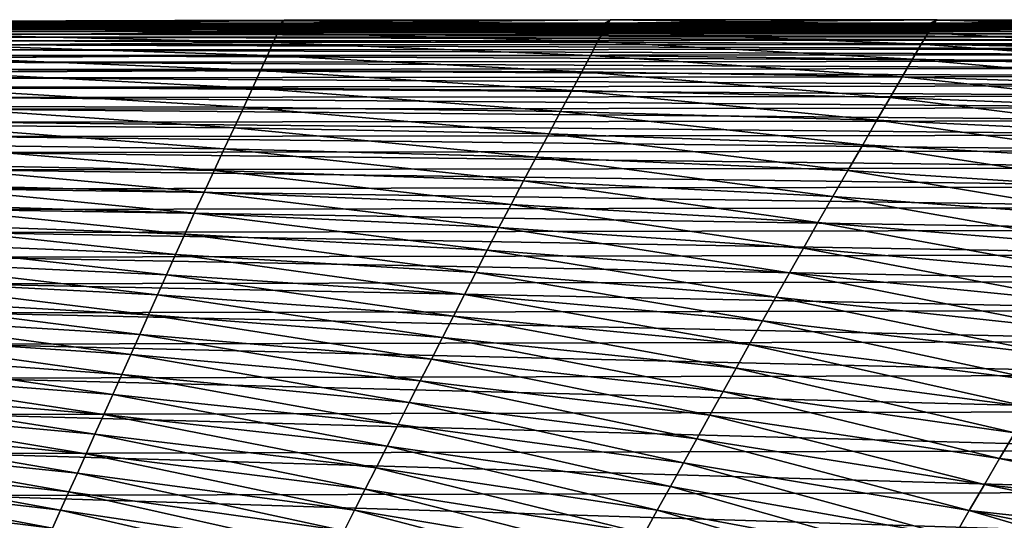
# Model space of a CAD drawing. Header units: metres. Extents: x -105 to 105, y -68 to 103.
# Tile 297 of 416: x 5.59 to 9.62, y 66.05 to 68.1. Entities that reach past the tile are written whole.
import ezdxf

# ---------------------------------------------------------------- set-up
doc = ezdxf.new("R2010")
doc.units = ezdxf.units.M
doc.layers.add('solid_FIT-BATH-150_SW0001_01', color=7, linetype='CONTINUOUS')

msp = doc.modelspace()

# ---------------------------------------------------------------- linework, layer by layer
at = {"layer": 'solid_FIT-BATH-150_SW0001_01'}
for points in [[(6.663158, 68.079361, 15.545784), (5.331263, 68.089264, 15.413038), (5.324343, 68.069984, 15.525392)], [(5.906014, 68.086792, 15.184757), (5.324774, 68.086784, 15.183497), (5.33412, 68.095367, 15.298593)], [(10.670663, 68.086327, 13.137408), (5.324774, 68.086784, 15.183497), (5.906014, 68.086792, 15.184757)], [(10.670663, 68.086327, 13.137408), (5.332665, 68.086258, 13.117993), (5.324774, 68.086784, 15.183497)], [(6.671658, 68.09639, 15.426702), (5.33412, 68.095367, 15.298593), (5.331263, 68.089264, 15.413038)], [(6.663158, 68.079361, 15.545784), (6.671658, 68.09639, 15.426702), (5.331263, 68.089264, 15.413038)], [(10.670663, 68.086327, 13.137408), (10.670663, 68.085388, 11.164954), (5.332665, 68.086258, 13.117993)], [(10.670663, 68.085388, 11.164954), (5.332665, 68.085274, 11.131305), (5.332665, 68.086258, 13.117993)], [(10.670663, 68.085388, 11.164954), (10.670663, 68.083862, 9.269506), (5.332665, 68.085274, 11.131305)], [(10.670663, 68.083862, 9.269506), (5.332665, 68.083679, 9.222831), (5.332665, 68.085274, 11.131305)], [(6.674538, 68.099289, 15.305843), (5.906014, 68.086792, 15.184757), (5.33412, 68.095367, 15.298593)], [(6.671658, 68.09639, 15.426702), (6.674538, 68.099289, 15.305843), (5.33412, 68.095367, 15.298593)], [(6.674538, 68.099289, 15.305843), (6.661007, 68.086792, 15.186253), (5.906014, 68.086792, 15.184757)], [(10.670663, 68.086327, 13.137408), (5.906014, 68.086792, 15.184757), (6.661007, 68.086792, 15.186253)], [(8.010427, 68.101517, 15.312092), (6.661007, 68.086792, 15.186253), (6.674538, 68.099289, 15.305843)], [(8.010427, 68.101517, 15.312092), (7.984465, 68.0868, 15.188035), (6.661007, 68.086792, 15.186253)], [(10.670663, 68.086327, 13.137408), (6.661007, 68.086792, 15.186253), (7.984465, 68.0868, 15.188035)], [(7.997085, 68.083954, 15.564874), (6.671658, 68.09639, 15.426702), (6.663158, 68.079361, 15.545784)], [(8.007341, 68.100288, 15.439238), (6.674538, 68.099289, 15.305843), (6.671658, 68.09639, 15.426702)], [(7.997085, 68.083954, 15.564874), (8.007341, 68.100288, 15.439238), (6.671658, 68.09639, 15.426702)], [(8.007341, 68.100288, 15.439238), (8.010427, 68.101517, 15.312092), (6.674538, 68.099289, 15.305843)], [(9.345551, 68.101257, 15.317725), (7.984465, 68.0868, 15.188035), (8.010427, 68.101517, 15.312092)], [(9.345551, 68.101257, 15.317725), (9.317071, 68.086807, 15.188694), (7.984465, 68.0868, 15.188035)], [(10.670663, 68.086327, 13.137408), (7.984465, 68.0868, 15.188035), (9.317071, 68.086807, 15.188694)], [(9.329141, 68.081169, 15.582112), (8.007341, 68.100288, 15.439238), (7.997085, 68.083954, 15.564874)], [(9.341656, 68.099243, 15.450604), (8.010427, 68.101517, 15.312092), (8.007341, 68.100288, 15.439238)], [(9.329141, 68.081169, 15.582112), (9.341656, 68.099243, 15.450604), (8.007341, 68.100288, 15.439238)], [(9.341656, 68.099243, 15.450604), (9.345551, 68.101257, 15.317725), (8.010427, 68.101517, 15.312092)], [(10.675468, 68.097778, 15.322427), (9.317071, 68.086807, 15.188694), (9.345551, 68.101257, 15.317725)], [(10.675468, 68.097778, 15.322427), (10.654577, 68.086815, 15.18854), (9.317071, 68.086807, 15.188694)], [(10.670663, 68.086327, 13.137408), (9.317071, 68.086807, 15.188694), (10.654577, 68.086815, 15.18854)], [(10.654453, 68.068588, 15.596248), (9.341656, 68.099243, 15.450604), (9.329141, 68.081169, 15.582112)], [(10.669885, 68.09166, 15.460055), (9.345551, 68.101257, 15.317725), (9.341656, 68.099243, 15.450604)], [(10.654453, 68.068588, 15.596248), (10.669885, 68.09166, 15.460055), (9.341656, 68.099243, 15.450604)], [(10.669885, 68.09166, 15.460055), (10.675468, 68.097778, 15.322427), (9.345551, 68.101257, 15.317725)], [(6.649348, 68.049431, 15.660628), (5.324343, 68.069984, 15.525392), (5.313575, 68.038864, 15.633812)], [(6.630461, 68.00769, 15.768199), (6.649348, 68.049431, 15.660628), (5.313575, 68.038864, 15.633812)], [(6.649348, 68.049431, 15.660628), (6.663158, 68.079361, 15.545784), (5.324343, 68.069984, 15.525392)], [(10.670663, 68.083862, 9.269506), (10.670663, 68.081619, 7.449543), (5.332665, 68.083679, 9.222831)], [(10.670663, 68.081619, 7.449543), (5.332665, 68.081345, 7.390998), (5.332665, 68.083679, 9.222831)], [(10.670663, 68.081619, 7.449543), (10.670663, 68.078506, 5.703538), (5.332665, 68.081345, 7.390998)], [(10.670663, 68.078506, 5.703538), (5.332665, 68.07811, 5.634236), (5.332665, 68.081345, 7.390998)], [(10.670663, 68.078506, 5.703538), (10.670663, 68.074387, 4.029967), (5.332665, 68.07811, 5.634236)], [(10.670663, 68.074387, 4.029967), (5.332665, 68.073853, 3.950972), (5.332665, 68.07811, 5.634236)], [(10.670663, 68.074387, 4.029967), (10.670663, 68.069107, 2.427284), (5.332665, 68.073853, 3.950972)], [(10.670663, 68.069107, 2.427284), (5.332665, 68.068398, 2.339612), (5.332665, 68.073853, 3.950972)], [(10.670663, 68.069107, 2.427284), (10.670663, 68.062447, 0.893867), (5.332665, 68.068398, 2.339612)], [(10.670663, 68.062447, 0.893867), (5.332665, 68.061531, 0.798487), (5.332665, 68.068398, 2.339612)], [(10.670663, 68.062447, 0.893867), (10.670663, 68.054176, -0.571922), (5.332665, 68.061531, 0.798487)], [(10.670663, 68.054176, -0.571922), (5.332665, 68.053024, -0.674084), (5.332665, 68.061531, 0.798487)], [(10.670663, 68.054176, -0.571922), (10.670663, 68.044067, -1.971725), (5.332665, 68.053024, -0.674084)], [(10.670663, 68.044067, -1.971725), (5.332665, 68.042648, -2.079784), (5.332665, 68.053024, -0.674084)], [(7.956576, 68.0103, 15.79858), (6.649348, 68.049431, 15.660628), (6.630461, 68.00769, 15.768199)], [(7.980056, 68.053635, 15.685905), (6.663158, 68.079361, 15.545784), (6.649348, 68.049431, 15.660628)], [(7.956576, 68.0103, 15.79858), (7.980056, 68.053635, 15.685905), (6.649348, 68.049431, 15.660628)], [(7.980056, 68.053635, 15.685905), (7.997085, 68.083954, 15.564874), (6.663158, 68.079361, 15.545784)], [(9.280146, 68.000877, 15.825524), (7.980056, 68.053635, 15.685905), (7.956576, 68.0103, 15.79858)], [(9.308498, 68.04808, 15.70853), (7.997085, 68.083954, 15.564874), (7.980056, 68.053635, 15.685905)], [(9.280146, 68.000877, 15.825524), (9.308498, 68.04808, 15.70853), (7.980056, 68.053635, 15.685905)], [(9.308498, 68.04808, 15.70853), (9.329141, 68.081169, 15.582112), (7.997085, 68.083954, 15.564874)], [(10.596291, 67.975563, 15.846744), (9.308498, 68.04808, 15.70853), (9.280146, 68.000877, 15.825524)], [(10.629747, 68.029579, 15.726713), (9.329141, 68.081169, 15.582112), (9.308498, 68.04808, 15.70853)], [(10.596291, 67.975563, 15.846744), (10.629747, 68.029579, 15.726713), (9.308498, 68.04808, 15.70853)], [(10.629747, 68.029579, 15.726713), (10.654453, 68.068588, 15.596248), (9.329141, 68.081169, 15.582112)], [(6.630461, 68.00769, 15.768199), (5.313575, 68.038864, 15.633812), (5.299119, 67.997139, 15.736023)], [(6.606725, 67.955193, 15.865434), (6.630461, 68.00769, 15.768199), (5.299119, 67.997139, 15.736023)], [(10.670663, 68.044067, -1.971725), (10.670663, 68.031883, -3.307178), (5.332665, 68.042648, -2.079784)], [(10.670663, 68.031883, -3.307178), (5.332665, 68.030174, -3.420296), (5.332665, 68.042648, -2.079784)], [(10.670663, 68.031883, -3.307178), (10.670663, 68.017387, -4.579923), (5.332665, 68.030174, -3.420296)], [(10.670663, 68.017387, -4.579923), (5.332665, 68.015373, -4.697303), (5.332665, 68.030174, -3.420296)], [(10.670663, 68.017387, -4.579923), (10.670663, 68.000366, -5.791598), (5.332665, 68.015373, -4.697303)], [(10.670663, 68.000366, -5.791598), (5.332665, 67.998016, -5.912486), (5.332665, 68.015373, -4.697303)], [(7.926961, 67.95491, 15.899099), (6.630461, 68.00769, 15.768199), (6.606725, 67.955193, 15.865434)], [(7.926961, 67.95491, 15.899099), (7.956576, 68.0103, 15.79858), (6.630461, 68.00769, 15.768199)], [(9.244497, 67.94046, 15.928704), (7.956576, 68.0103, 15.79858), (7.926961, 67.95491, 15.899099)], [(9.244497, 67.94046, 15.928704), (9.280146, 68.000877, 15.825524), (7.956576, 68.0103, 15.79858)], [(6.606725, 67.955193, 15.865434), (5.299119, 67.997139, 15.736023), (5.281131, 67.945992, 15.829759)], [(10.670663, 68.000366, -5.791598), (10.670663, 67.980568, -6.943842), (5.332665, 67.998016, -5.912486)], [(10.670663, 67.980568, -6.943842), (5.332665, 67.977875, -7.067529), (5.332665, 67.998016, -5.912486)], [(10.670663, 67.980568, -6.943842), (10.670663, 67.957779, -8.038295), (5.332665, 67.977875, -7.067529)], [(10.670663, 67.957779, -8.038295), (5.332665, 67.95472, -8.164114), (5.332665, 67.977875, -7.067529)], [(10.554605, 67.907455, 15.95159), (9.280146, 68.000877, 15.825524), (9.244497, 67.94046, 15.928704)], [(10.554605, 67.907455, 15.95159), (10.596291, 67.975563, 15.846744), (9.280146, 68.000877, 15.825524)], [(6.578375, 67.892853, 15.949334), (5.281131, 67.945992, 15.829759), (5.259768, 67.886421, 15.912962)], [(6.578375, 67.892853, 15.949334), (6.606725, 67.955193, 15.865434), (5.281131, 67.945992, 15.829759)], [(10.670663, 67.957779, -8.038295), (10.670663, 67.931709, -9.076602), (5.332665, 67.95472, -8.164114)], [(10.670663, 67.931709, -9.076602), (5.332665, 67.928261, -9.203928), (5.332665, 67.95472, -8.164114)], [(10.670663, 67.931709, -9.076602), (10.670663, 67.902023, -10.060416), (5.332665, 67.928261, -9.203928)], [(10.670663, 67.902023, -10.060416), (5.332665, 67.898178, -10.188662), (5.332665, 67.928261, -9.203928)], [(7.891531, 67.888321, 15.983613), (6.606725, 67.955193, 15.865434), (6.578375, 67.892853, 15.949334)], [(7.891531, 67.888321, 15.983613), (7.926961, 67.95491, 15.899099), (6.606725, 67.955193, 15.865434)], [(9.201968, 67.867699, 16.013561), (7.926961, 67.95491, 15.899099), (7.891531, 67.888321, 15.983613)], [(9.201968, 67.867699, 16.013561), (9.244497, 67.94046, 15.928704), (7.926961, 67.95491, 15.899099)], [(10.505213, 67.826172, 16.036396), (9.244497, 67.94046, 15.928704), (9.201968, 67.867699, 16.013561)], [(10.505213, 67.826172, 16.036396), (10.554605, 67.907455, 15.95159), (9.244497, 67.94046, 15.928704)], [(6.545688, 67.821625, 16.017336), (5.259768, 67.886421, 15.912962), (5.235223, 67.81942, 15.983961)], [(6.545688, 67.821625, 16.017336), (6.578375, 67.892853, 15.949334), (5.259768, 67.886421, 15.912962)], [(10.670663, 67.902023, -10.060416), (10.670663, 67.868401, -10.991388), (5.332665, 67.898178, -10.188662)], [(10.670663, 67.868401, -10.991388), (5.332665, 67.864136, -11.120005), (5.332665, 67.898178, -10.188662)], [(7.850657, 67.811462, 16.04874), (6.578375, 67.892853, 15.949334), (6.545688, 67.821625, 16.017336)], [(7.850657, 67.811462, 16.04874), (7.891531, 67.888321, 15.983613), (6.578375, 67.892853, 15.949334)], [(9.153034, 67.783516, 16.076092), (7.891531, 67.888321, 15.983613), (7.850657, 67.811462, 16.04874)], [(9.153034, 67.783516, 16.076092), (9.201968, 67.867699, 16.013561), (7.891531, 67.888321, 15.983613)], [(10.670663, 67.868401, -10.991388), (10.670663, 67.830498, -11.871172), (5.332665, 67.864136, -11.120005)], [(10.670663, 67.830498, -11.871172), (5.332665, 67.825806, -11.999646), (5.332665, 67.864136, -11.120005)], [(10.448697, 67.732727, 16.096836), (9.201968, 67.867699, 16.013561), (9.153034, 67.783516, 16.076092)], [(10.448697, 67.732727, 16.096836), (10.505213, 67.826172, 16.036396), (9.201968, 67.867699, 16.013561)], [(6.509378, 67.743141, 16.070793), (5.235223, 67.81942, 15.983961), (5.208005, 67.746445, 16.043901)], [(6.509378, 67.743141, 16.070793), (6.545688, 67.821625, 16.017336), (5.235223, 67.81942, 15.983961)], [(10.670663, 67.830498, -11.871172), (10.670663, 67.787979, -12.701419), (5.332665, 67.825806, -11.999646)], [(10.670663, 67.787979, -12.701419), (5.332665, 67.782852, -12.829279), (5.332665, 67.825806, -11.999646)], [(7.805248, 67.72612, 16.096006), (6.545688, 67.821625, 16.017336), (6.509378, 67.743141, 16.070793)], [(7.805248, 67.72612, 16.096006), (7.850657, 67.811462, 16.04874), (6.545688, 67.821625, 16.017336)], [(9.098778, 67.68985, 16.117975), (7.850657, 67.811462, 16.04874), (7.805248, 67.72612, 16.096006)], [(9.098778, 67.68985, 16.117975), (9.153034, 67.783516, 16.076092), (7.850657, 67.811462, 16.04874)], [(10.670663, 67.787979, -12.701419), (10.670663, 67.740532, -13.483783), (5.332665, 67.782852, -12.829279)], [(10.670663, 67.740532, -13.483783), (5.332665, 67.734955, -13.610591), (5.332665, 67.782852, -12.829279)], [(10.386275, 67.629158, 16.134726), (9.153034, 67.783516, 16.076092), (9.098778, 67.68985, 16.117975)], [(10.386275, 67.629158, 16.134726), (10.448697, 67.732727, 16.096836), (9.153034, 67.783516, 16.076092)], [(6.4704, 67.659409, 16.113234), (5.208005, 67.746445, 16.043901), (5.178798, 67.669258, 16.095467)], [(6.4704, 67.659409, 16.113234), (6.509378, 67.743141, 16.070793), (5.208005, 67.746445, 16.043901)], [(10.670663, 67.740532, -13.483783), (10.670663, 67.687798, -14.219913), (5.332665, 67.734955, -13.610591)], [(10.670663, 67.687798, -14.219913), (5.332665, 67.68177, -14.345274), (5.332665, 67.734955, -13.610591)], [(7.756521, 67.634583, 16.129757), (6.509378, 67.743141, 16.070793), (6.4704, 67.659409, 16.113234)], [(7.756521, 67.634583, 16.129757), (7.805248, 67.72612, 16.096006), (6.509378, 67.743141, 16.070793)], [(9.04064, 67.589218, 16.144262), (7.805248, 67.72612, 16.096006), (7.756521, 67.634583, 16.129757)], [(9.04064, 67.589218, 16.144262), (9.098778, 67.68985, 16.117975), (7.805248, 67.72612, 16.096006)], [(10.670663, 67.687798, -14.219913), (10.670663, 67.629463, -14.911466), (5.332665, 67.68177, -14.345274)], [(10.319555, 67.518166, 16.15564), (9.098778, 67.68985, 16.117975), (9.04064, 67.589218, 16.144262)], [(10.319555, 67.518166, 16.15564), (10.386275, 67.629158, 16.134726), (9.098778, 67.68985, 16.117975)], [(6.429721, 67.572403, 16.148216), (5.178798, 67.669258, 16.095467), (5.148296, 67.589508, 16.141348)], [(6.429721, 67.572403, 16.148216), (6.4704, 67.659409, 16.113234), (5.178798, 67.669258, 16.095467)], [(10.670663, 67.629463, -14.911466), (5.332665, 67.622978, -15.035018), (5.332665, 67.68177, -14.345274)], [(7.705705, 67.539101, 16.154387), (6.4704, 67.659409, 16.113234), (6.429721, 67.572403, 16.148216)], [(7.705705, 67.539101, 16.154387), (7.756521, 67.634583, 16.129757), (6.4704, 67.659409, 16.113234)], [(10.670663, 67.629463, -14.911466), (10.670663, 67.56517, -15.56008), (5.332665, 67.622978, -15.035018)], [(10.670663, 67.56517, -15.56008), (5.332665, 67.558235, -15.681498), (5.332665, 67.622978, -15.035018)], [(8.980078, 67.484138, 16.160076), (7.756521, 67.634583, 16.129757), (7.705705, 67.539101, 16.154387)], [(8.980078, 67.484138, 16.160076), (9.04064, 67.589218, 16.144262), (7.756521, 67.634583, 16.129757)], [(6.388355, 67.483902, 16.17934), (5.148296, 67.589508, 16.141348), (5.117227, 67.508545, 16.184193)], [(6.388355, 67.483902, 16.17934), (6.429721, 67.572403, 16.148216), (5.148296, 67.589508, 16.141348)], [(10.670663, 67.56517, -15.56008), (10.670663, 67.494507, -16.167341), (5.332665, 67.558235, -15.681498)], [(7.65408, 67.441864, 16.174385), (6.429721, 67.572403, 16.148216), (6.388355, 67.483902, 16.17934)], [(7.65408, 67.441864, 16.174385), (7.705705, 67.539101, 16.154387), (6.429721, 67.572403, 16.148216)], [(10.250157, 67.402458, 16.165232), (9.04064, 67.589218, 16.144262), (8.980078, 67.484138, 16.160076)], [(10.250157, 67.402458, 16.165232), (10.319555, 67.518166, 16.15564), (9.04064, 67.589218, 16.144262)], [(10.670663, 67.494507, -16.167341), (5.332665, 67.487099, -16.286329), (5.332665, 67.558235, -15.681498)], [(8.918591, 67.377121, 16.17065), (7.705705, 67.539101, 16.154387), (7.65408, 67.441864, 16.174385)], [(8.918591, 67.377121, 16.17065), (8.980078, 67.484138, 16.160076), (7.705705, 67.539101, 16.154387)], [(6.347322, 67.395622, 16.210203), (5.117227, 67.508545, 16.184193), (5.086329, 67.427635, 16.226637)], [(6.347322, 67.395622, 16.210203), (6.388355, 67.483902, 16.17934), (5.117227, 67.508545, 16.184193)], [(10.670663, 67.494507, -16.167341), (10.670663, 67.417015, -16.734821), (5.332665, 67.487099, -16.286329)], [(10.670663, 67.417015, -16.734821), (5.332665, 67.409126, -16.85111), (5.332665, 67.487099, -16.286329)], [(7.602933, 67.345024, 16.194262), (6.388355, 67.483902, 16.17934), (6.347322, 67.395622, 16.210203)], [(7.602933, 67.345024, 16.194262), (7.65408, 67.441864, 16.174385), (6.388355, 67.483902, 16.17934)], [(10.179729, 67.28476, 16.169239), (8.980078, 67.484138, 16.160076), (8.918591, 67.377121, 16.17065)], [(10.179729, 67.28476, 16.169239), (10.250157, 67.402458, 16.165232), (8.980078, 67.484138, 16.160076)], [(8.857687, 67.270668, 16.181248), (7.65408, 67.441864, 16.174385), (7.602933, 67.345024, 16.194262)], [(8.857687, 67.270668, 16.181248), (8.918591, 67.377121, 16.17065), (7.65408, 67.441864, 16.174385)], [(6.307417, 67.308937, 16.243702), (5.086329, 67.427635, 16.226637), (5.056173, 67.347801, 16.270805)], [(6.307417, 67.308937, 16.243702), (6.347322, 67.395622, 16.210203), (5.086329, 67.427635, 16.226637)], [(10.670663, 67.417015, -16.734821), (10.670663, 67.33226, -17.264086), (5.332665, 67.409126, -16.85111)], [(10.670663, 67.33226, -17.264086), (5.332665, 67.323875, -17.377443), (5.332665, 67.409126, -16.85111)], [(7.553276, 67.25029, 16.217653), (6.347322, 67.395622, 16.210203), (6.307417, 67.308937, 16.243702)], [(7.553276, 67.25029, 16.217653), (7.602933, 67.345024, 16.194262), (6.347322, 67.395622, 16.210203)], [(10.109922, 67.167809, 16.173422), (8.918591, 67.377121, 16.17065), (8.857687, 67.270668, 16.181248)], [(10.109922, 67.167809, 16.173422), (10.179729, 67.28476, 16.169239), (8.918591, 67.377121, 16.17065)], [(6.268626, 67.223869, 16.280174), (5.056173, 67.347801, 16.270805), (5.026752, 67.269081, 16.316998)], [(6.268626, 67.223869, 16.280174), (6.307417, 67.308937, 16.243702), (5.056173, 67.347801, 16.270805)], [(10.670663, 67.33226, -17.264086), (10.670663, 67.239792, -17.756704), (5.332665, 67.323875, -17.377443)], [(10.670663, 67.239792, -17.756704), (5.332665, 67.230904, -17.866928), (5.332665, 67.323875, -17.377443)], [(8.79856, 67.166786, 16.196133), (7.602933, 67.345024, 16.194262), (7.553276, 67.25029, 16.217653)], [(8.79856, 67.166786, 16.196133), (8.857687, 67.270668, 16.181248), (7.602933, 67.345024, 16.194262)], [(7.505087, 67.157654, 16.244947), (6.307417, 67.308937, 16.243702), (6.268626, 67.223869, 16.280174)], [(7.505087, 67.157654, 16.244947), (7.553276, 67.25029, 16.217653), (6.307417, 67.308937, 16.243702)], [(6.230744, 67.140137, 16.319384), (5.026752, 67.269081, 16.316998), (4.997924, 67.191315, 16.365103)], [(6.230744, 67.140137, 16.319384), (6.268626, 67.223869, 16.280174), (5.026752, 67.269081, 16.316998)], [(10.670663, 67.239792, -17.756704), (10.670663, 67.139175, -18.214247), (5.332665, 67.230904, -17.866928)], [(8.741187, 67.065453, 16.215736), (7.553276, 67.25029, 16.217653), (7.505087, 67.157654, 16.244947)], [(8.741187, 67.065453, 16.215736), (8.79856, 67.166786, 16.196133), (7.553276, 67.25029, 16.217653)], [(10.042057, 67.053787, 16.182472), (8.857687, 67.270668, 16.181248), (8.79856, 67.166786, 16.196133)], [(10.042057, 67.053787, 16.182472), (10.109922, 67.167809, 16.173422), (8.857687, 67.270668, 16.181248)], [(10.670663, 67.139175, -18.214247), (5.332665, 67.129753, -18.321163), (5.332665, 67.230904, -17.866928)], [(7.458103, 67.066734, 16.275776), (6.268626, 67.223869, 16.280174), (6.230744, 67.140137, 16.319384)], [(7.458103, 67.066734, 16.275776), (7.505087, 67.157654, 16.244947), (6.268626, 67.223869, 16.280174)], [(6.193567, 67.057449, 16.361078), (4.997924, 67.191315, 16.365103), (4.96955, 67.114334, 16.415001)], [(6.193567, 67.057449, 16.361078), (6.230744, 67.140137, 16.319384), (4.997924, 67.191315, 16.365103)], [(9.976111, 66.94268, 16.196854), (8.79856, 67.166786, 16.196133), (8.741187, 67.065453, 16.215736)], [(9.976111, 66.94268, 16.196854), (10.042057, 67.053787, 16.182472), (8.79856, 67.166786, 16.196133)], [(10.670663, 67.139175, -18.214247), (10.670663, 67.029953, -18.638281), (5.332665, 67.129753, -18.321163)], [(10.670663, 67.029953, -18.638281), (5.332665, 67.019989, -18.741751), (5.332665, 67.129753, -18.321163)], [(7.412059, 66.977119, 16.309755), (6.230744, 67.140137, 16.319384), (6.193567, 67.057449, 16.361078)], [(7.412059, 66.977119, 16.309755), (7.458103, 67.066734, 16.275776), (6.230744, 67.140137, 16.319384)], [(8.685253, 66.966171, 16.239567), (7.505087, 67.157654, 16.244947), (7.458103, 67.066734, 16.275776)], [(8.685253, 66.966171, 16.239567), (8.741187, 67.065453, 16.215736), (7.505087, 67.157654, 16.244947)], [(6.156877, 66.975487, 16.404951), (4.96955, 67.114334, 16.415001), (4.941476, 67.037956, 16.466507)], [(6.156877, 66.975487, 16.404951), (6.193567, 67.057449, 16.361078), (4.96955, 67.114334, 16.415001)], [(7.366673, 66.888382, 16.346464), (6.193567, 67.057449, 16.361078), (6.156877, 66.975487, 16.404951)], [(7.366673, 66.888382, 16.346464), (7.412059, 66.977119, 16.309755), (6.193567, 67.057449, 16.361078)], [(8.630439, 66.868446, 16.267124), (7.458103, 67.066734, 16.275776), (7.412059, 66.977119, 16.309755)], [(8.630439, 66.868446, 16.267124), (8.685253, 66.966171, 16.239567), (7.458103, 67.066734, 16.275776)], [(9.911732, 66.833908, 16.215967), (8.741187, 67.065453, 16.215736), (8.685253, 66.966171, 16.239567)], [(9.911732, 66.833908, 16.215967), (9.976111, 66.94268, 16.196854), (8.741187, 67.065453, 16.215736)], [(6.120452, 66.893936, 16.450678), (4.941476, 67.037956, 16.466507), (4.913548, 66.961952, 16.519417)], [(6.120452, 66.893936, 16.450678), (6.156877, 66.975487, 16.404951), (4.941476, 67.037956, 16.466507)], [(10.670663, 67.029953, -18.638281), (10.670663, 66.911682, -19.030375), (5.332665, 67.019989, -18.741751)], [(10.670663, 66.911682, -19.030375), (5.332665, 66.901161, -19.130291), (5.332665, 67.019989, -18.741751)], [(6.08407, 66.812462, 16.497931), (4.913548, 66.961952, 16.519417), (4.885609, 66.886131, 16.573524)], [(6.08407, 66.812462, 16.497931), (6.120452, 66.893936, 16.450678), (4.913548, 66.961952, 16.519417)], [(7.321662, 66.800087, 16.385456), (6.156877, 66.975487, 16.404951), (6.120452, 66.893936, 16.450678)], [(7.321662, 66.800087, 16.385456), (7.366673, 66.888382, 16.346464), (6.156877, 66.975487, 16.404951)], [(8.576413, 66.771751, 16.297876), (7.412059, 66.977119, 16.309755), (7.366673, 66.888382, 16.346464)], [(8.576413, 66.771751, 16.297876), (8.630439, 66.868446, 16.267124), (7.412059, 66.977119, 16.309755)], [(9.848562, 66.726913, 16.239218), (8.685253, 66.966171, 16.239567), (8.630439, 66.868446, 16.267124)], [(9.848562, 66.726913, 16.239218), (9.911732, 66.833908, 16.215967), (8.685253, 66.966171, 16.239567)], [(6.047517, 66.730751, 16.546408), (4.885609, 66.886131, 16.573524), (4.857512, 66.810295, 16.628637)], [(6.047517, 66.730751, 16.546408), (6.08407, 66.812462, 16.497931), (4.885609, 66.886131, 16.573524)], [(10.670663, 66.911682, -19.030375), (10.670663, 66.783928, -19.392096), (5.332665, 66.901161, -19.130291)], [(10.670663, 66.783928, -19.392096), (5.332665, 66.772827, -19.488379), (5.332665, 66.901161, -19.130291)], [(7.27674, 66.7118, 16.426291), (6.120452, 66.893936, 16.450678), (6.08407, 66.812462, 16.497931)], [(7.27674, 66.7118, 16.426291), (7.321662, 66.800087, 16.385456), (6.120452, 66.893936, 16.450678)], [(8.522841, 66.67556, 16.331278), (7.366673, 66.888382, 16.346464), (7.321662, 66.800087, 16.385456)], [(8.522841, 66.67556, 16.331278), (8.576413, 66.771751, 16.297876), (7.366673, 66.888382, 16.346464)], [(9.78624, 66.621094, 16.265987), (8.630439, 66.868446, 16.267124), (8.576413, 66.771751, 16.297876)], [(9.78624, 66.621094, 16.265987), (9.848562, 66.726913, 16.239218), (8.630439, 66.868446, 16.267124)], [(6.010775, 66.648819, 16.596186), (4.857512, 66.810295, 16.628637), (4.829248, 66.734467, 16.684841)], [(6.010775, 66.648819, 16.596186), (6.047517, 66.730751, 16.546408), (4.857512, 66.810295, 16.628637)], [(7.231634, 66.6231, 16.46855), (6.08407, 66.812462, 16.497931), (6.047517, 66.730751, 16.546408)], [(7.231634, 66.6231, 16.46855), (7.27674, 66.7118, 16.426291), (6.08407, 66.812462, 16.497931)], [(8.469385, 66.579346, 16.366781), (7.321662, 66.800087, 16.385456), (7.27674, 66.7118, 16.426291)], [(8.469385, 66.579346, 16.366781), (8.522841, 66.67556, 16.331278), (7.321662, 66.800087, 16.385456)], [(10.670663, 66.783928, -19.392096), (10.670663, 66.646187, -19.724941), (5.332665, 66.772827, -19.488379)], [(10.670663, 66.646187, -19.724941), (5.332665, 66.63446, -19.817524), (5.332665, 66.772827, -19.488379)], [(9.724396, 66.515869, 16.295652), (8.576413, 66.771751, 16.297876), (8.522841, 66.67556, 16.331278)], [(9.724396, 66.515869, 16.295652), (9.78624, 66.621094, 16.265987), (8.576413, 66.771751, 16.297876)], [(5.973986, 66.56694, 16.647663), (4.829248, 66.734467, 16.684841), (4.80092, 66.658867, 16.742445)], [(5.973986, 66.56694, 16.647663), (6.010775, 66.648819, 16.596186), (4.829248, 66.734467, 16.684841)], [(7.186315, 66.533966, 16.5123), (6.047517, 66.730751, 16.546408), (6.010775, 66.648819, 16.596186)], [(7.186315, 66.533966, 16.5123), (7.231634, 66.6231, 16.46855), (6.047517, 66.730751, 16.546408)], [(8.415726, 66.482597, 16.403872), (7.27674, 66.7118, 16.426291), (7.231634, 66.6231, 16.46855)], [(8.415726, 66.482597, 16.403872), (8.469385, 66.579346, 16.366781), (7.27674, 66.7118, 16.426291)], [(5.937297, 66.48539, 16.701252), (4.80092, 66.658867, 16.742445), (4.772637, 66.583748, 16.801771)], [(5.937297, 66.48539, 16.701252), (5.973986, 66.56694, 16.647663), (4.80092, 66.658867, 16.742445)], [(10.670663, 66.646187, -19.724941), (10.670663, 66.497894, -20.030306), (5.332665, 66.63446, -19.817524)], [(7.14096, 66.444717, 16.558025), (6.010775, 66.648819, 16.596186), (5.973986, 66.56694, 16.647663)], [(7.14096, 66.444717, 16.558025), (7.186315, 66.533966, 16.5123), (6.010775, 66.648819, 16.596186)], [(9.662664, 66.410652, 16.327589), (8.522841, 66.67556, 16.331278), (8.469385, 66.579346, 16.366781)], [(9.662664, 66.410652, 16.327589), (9.724396, 66.515869, 16.295652), (8.522841, 66.67556, 16.331278)], [(10.670663, 66.497894, -20.030306), (5.332665, 66.485504, -20.119143), (5.332665, 66.63446, -19.817524)], [(8.361822, 66.385269, 16.442596), (7.231634, 66.6231, 16.46855), (7.186315, 66.533966, 16.5123)], [(8.361822, 66.385269, 16.442596), (8.415726, 66.482597, 16.403872), (7.231634, 66.6231, 16.46855)], [(5.900862, 66.404488, 16.757357), (4.772637, 66.583748, 16.801771), (4.744514, 66.509354, 16.863132)], [(5.900862, 66.404488, 16.757357), (5.937297, 66.48539, 16.701252), (4.772637, 66.583748, 16.801771)], [(7.095757, 66.355698, 16.606218), (5.973986, 66.56694, 16.647663), (5.937297, 66.48539, 16.701252)], [(7.095757, 66.355698, 16.606218), (7.14096, 66.444717, 16.558025), (5.973986, 66.56694, 16.647663)], [(9.600694, 66.304863, 16.361204), (8.469385, 66.579346, 16.366781), (8.415726, 66.482597, 16.403872)], [(9.600694, 66.304863, 16.361204), (9.662664, 66.410652, 16.327589), (8.469385, 66.579346, 16.366781)], [(8.307887, 66.287727, 16.483507), (7.186315, 66.533966, 16.5123), (7.14096, 66.444717, 16.558025)], [(8.307887, 66.287727, 16.483507), (8.361822, 66.385269, 16.442596), (7.186315, 66.533966, 16.5123)], [(5.864832, 66.324539, 16.81638), (4.744514, 66.509354, 16.863132), (4.71666, 66.435966, 16.926846)], [(5.864832, 66.324539, 16.81638), (5.900862, 66.404488, 16.757357), (4.744514, 66.509354, 16.863132)], [(10.670663, 66.497894, -20.030306), (10.670663, 66.338493, -20.309576), (5.332665, 66.485504, -20.119143)], [(10.670663, 66.338493, -20.309576), (5.332665, 66.325378, -20.394646), (5.332665, 66.485504, -20.119143)], [(7.050894, 66.267265, 16.65737), (5.937297, 66.48539, 16.701252), (5.900862, 66.404488, 16.757357)], [(7.050894, 66.267265, 16.65737), (7.095757, 66.355698, 16.606218), (5.937297, 66.48539, 16.701252)], [(9.53844, 66.198456, 16.396526), (8.415726, 66.482597, 16.403872), (8.361822, 66.385269, 16.442596)], [(9.53844, 66.198456, 16.396526), (9.600694, 66.304863, 16.361204), (8.415726, 66.482597, 16.403872)], [(5.82936, 66.245865, 16.878725), (4.71666, 66.435966, 16.926846), (4.689191, 66.363846, 16.993223)], [(5.82936, 66.245865, 16.878725), (5.864832, 66.324539, 16.81638), (4.71666, 66.435966, 16.926846)], [(8.25414, 66.190369, 16.52717), (7.14096, 66.444717, 16.558025), (7.095757, 66.355698, 16.606218)], [(8.25414, 66.190369, 16.52717), (8.307887, 66.287727, 16.483507), (7.14096, 66.444717, 16.558025)], [(7.006565, 66.179779, 16.711967), (5.900862, 66.404488, 16.757357), (5.864832, 66.324539, 16.81638)], [(7.006565, 66.179779, 16.711967), (7.050894, 66.267265, 16.65737), (5.900862, 66.404488, 16.757357)], [(9.600694, 66.304863, 16.361204), (10.83148, 66.160942, 16.327198), (9.662664, 66.410652, 16.327589)], [(5.794597, 66.168785, 16.944798), (4.689191, 66.363846, 16.993223), (4.662217, 66.293259, 17.062582)], [(5.794597, 66.168785, 16.944798), (5.82936, 66.245865, 16.878725), (4.689191, 66.363846, 16.993223)], [(8.200805, 66.093582, 16.574146), (7.095757, 66.355698, 16.606218), (7.050894, 66.267265, 16.65737)], [(8.200805, 66.093582, 16.574146), (8.25414, 66.190369, 16.52717), (7.095757, 66.355698, 16.606218)], [(9.476141, 66.09182, 16.434149), (8.361822, 66.385269, 16.442596), (8.307887, 66.287727, 16.483507)], [(9.476141, 66.09182, 16.434149), (9.53844, 66.198456, 16.396526), (8.361822, 66.385269, 16.442596)], [(10.670663, 66.338493, -20.309576), (10.670663, 66.167404, -20.564138), (5.332665, 66.325378, -20.394646)], [(10.670663, 66.167404, -20.564138), (5.332665, 66.153503, -20.645445), (5.332665, 66.325378, -20.394646)], [(6.962957, 66.093597, 16.770502), (5.864832, 66.324539, 16.81638), (5.82936, 66.245865, 16.878725)], [(6.962957, 66.093597, 16.770502), (7.006565, 66.179779, 16.711967), (5.864832, 66.324539, 16.81638)], [(5.760682, 66.093575, 17.014923), (4.662217, 66.293259, 17.062582), (4.63584, 66.224449, 17.135178)], [(5.760682, 66.093575, 17.014923), (5.794597, 66.168785, 16.944798), (4.662217, 66.293259, 17.062582)], [(9.414045, 65.985382, 16.474686), (8.307887, 66.287727, 16.483507), (8.25414, 66.190369, 16.52717)], [(9.414045, 65.985382, 16.474686), (9.476141, 66.09182, 16.434149), (8.307887, 66.287727, 16.483507)], [(9.53844, 66.198456, 16.396526), (10.76884, 66.058052, 16.353453), (9.600694, 66.304863, 16.361204)], [(9.600694, 66.304863, 16.361204), (10.76884, 66.058052, 16.353453), (10.83148, 66.160942, 16.327198)], [(6.920263, 66.009071, 16.83346), (5.82936, 66.245865, 16.878725), (5.794597, 66.168785, 16.944798)], [(6.920263, 66.009071, 16.83346), (6.962957, 66.093597, 16.770502), (5.82936, 66.245865, 16.878725)], [(8.148107, 65.997757, 16.624996), (7.050894, 66.267265, 16.65737), (7.006565, 66.179779, 16.711967)], [(8.148107, 65.997757, 16.624996), (8.200805, 66.093582, 16.574146), (7.050894, 66.267265, 16.65737)], [(5.727694, 66.020432, 17.089092), (4.63584, 66.224449, 17.135178), (4.610122, 66.157608, 17.211031)], [(5.727694, 66.020432, 17.089092), (5.760682, 66.093575, 17.014923), (4.63584, 66.224449, 17.135178)], [(9.476141, 66.09182, 16.434149), (10.707848, 65.957848, 16.381559), (9.53844, 66.198456, 16.396526)], [(9.53844, 66.198456, 16.396526), (10.707848, 65.957848, 16.381559), (10.76884, 66.058052, 16.353453)], [(5.695694, 65.949501, 17.167185), (4.610122, 66.157608, 17.211031), (4.585111, 66.092865, 17.290066)], [(5.695694, 65.949501, 17.167185), (5.727694, 66.020432, 17.089092), (4.610122, 66.157608, 17.211031)], [(10.670663, 66.167404, -20.564138), (10.670663, 65.98407, -20.79538), (5.332665, 66.153503, -20.645445)], [(10.670663, 65.98407, -20.79538), (5.332665, 65.969307, -20.87295), (5.332665, 66.153503, -20.645445)], [(6.878654, 65.926537, 16.901232), (5.794597, 66.168785, 16.944798), (5.760682, 66.093575, 17.014923)], [(6.878654, 65.926537, 16.901232), (6.920263, 66.009071, 16.83346), (5.794597, 66.168785, 16.944798)], [(8.096271, 65.903297, 16.680277), (7.006565, 66.179779, 16.711967), (6.962957, 66.093597, 16.770502)], [(8.096271, 65.903297, 16.680277), (8.148107, 65.997757, 16.624996), (7.006565, 66.179779, 16.711967)], [(9.352403, 65.87957, 16.518747), (8.25414, 66.190369, 16.52717), (8.200805, 66.093582, 16.574146)], [(9.352403, 65.87957, 16.518747), (9.414045, 65.985382, 16.474686), (8.25414, 66.190369, 16.52717)], [(4.260764, 66.075073, 72.269821), (4.249451, 66.017212, 72.396347), (5.913708, 65.624496, 72.396362)], [(4.267685, 66.110466, 72.134972), (4.260764, 66.075073, 72.269821), (5.929453, 65.681313, 72.269836)], [(5.929453, 65.681313, 72.269836), (4.260764, 66.075073, 72.269821), (5.913708, 65.624496, 72.396362)], [(5.939085, 65.716064, 72.134987), (5.179637, 65.924599, 71.996498), (4.267685, 66.110466, 72.134972)], [(5.939085, 65.716064, 72.134987), (4.267685, 66.110466, 72.134972), (5.929453, 65.681313, 72.269836)], [(5.664743, 65.88092, 17.24906), (4.585111, 66.092865, 17.290066), (4.560852, 66.030327, 17.372173)], [(5.664743, 65.88092, 17.24906), (5.695694, 65.949501, 17.167185), (4.585111, 66.092865, 17.290066)], [(6.83823, 65.846199, 16.973785), (5.760682, 66.093575, 17.014923), (5.727694, 66.020432, 17.089092)], [(6.83823, 65.846199, 16.973785), (6.878654, 65.926537, 16.901232), (5.760682, 66.093575, 17.014923)], [(8.04552, 65.810608, 16.740551), (6.962957, 66.093597, 16.770502), (6.920263, 66.009071, 16.83346)], [(8.04552, 65.810608, 16.740551), (8.096271, 65.903297, 16.680277), (6.962957, 66.093597, 16.770502)], [(9.291465, 65.774803, 16.566942), (8.200805, 66.093582, 16.574146), (8.148107, 65.997757, 16.624996)], [(9.291465, 65.774803, 16.566942), (9.352403, 65.87957, 16.518747), (8.200805, 66.093582, 16.574146)], [(9.414045, 65.985382, 16.474686), (10.590487, 65.764572, 16.443808), (9.476141, 66.09182, 16.434149)], [(9.476141, 66.09182, 16.434149), (10.590487, 65.764572, 16.443808), (10.648367, 65.859993, 16.411669)], [(9.476141, 66.09182, 16.434149), (10.648367, 65.859993, 16.411669), (10.707848, 65.957848, 16.381559)]]:
    msp.add_3dface(points, dxfattribs=at)

doc.saveas('drawing.dxf')
